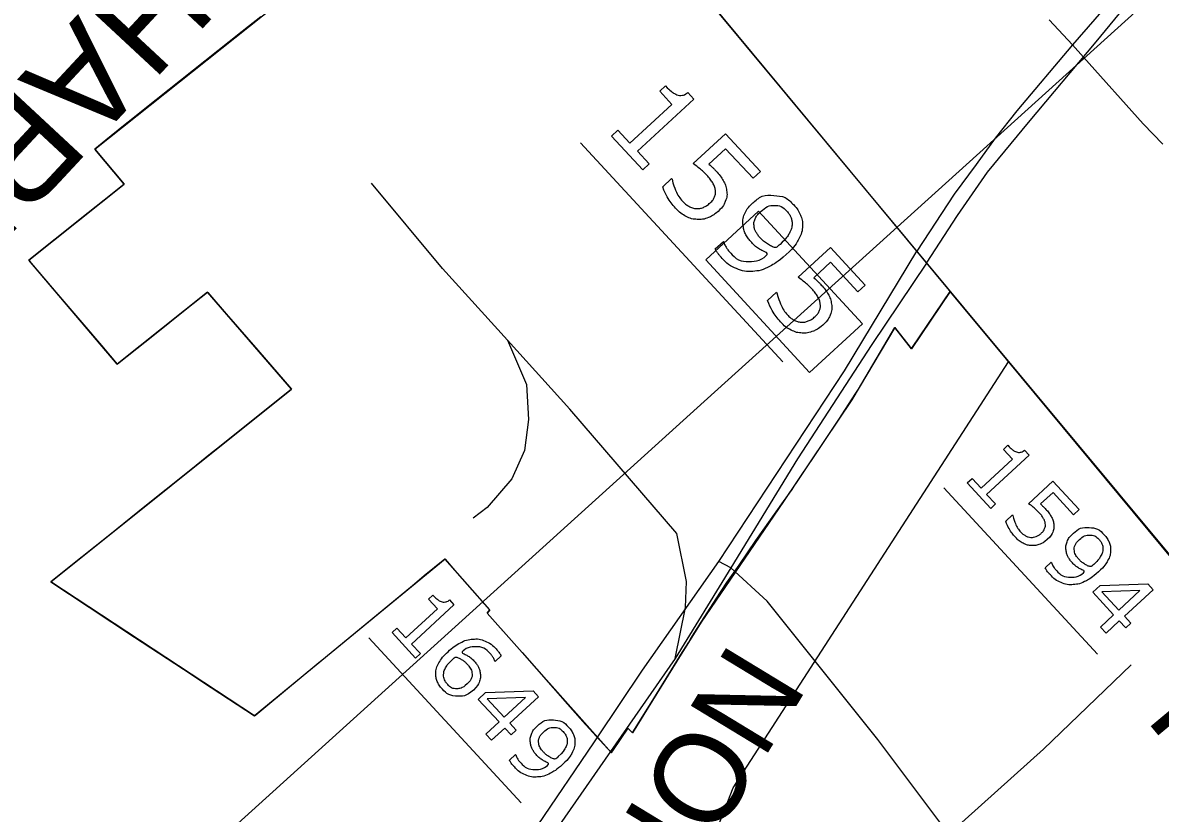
# Model space of a CAD drawing. Extents: x 1695041 to 1706254, y 786537 to 798223.
# Drawn here: x 1702961 to 1703111, y 796757 to 796861.2 of the extents above; entities that cross this region are included whole.
import ezdxf

# ---------------------------------------------------------------- set-up
doc = ezdxf.new("R2010")
doc.units = 0
for name, color, linetype in [('Default', 7, 'Continuous'), ('Old_Level_13', 7, 'Continuous'), ('Old_Level_2', 7, 'Continuous'), ('Old_Level_30', 7, 'Continuous'), ('Old_Level_32', 7, 'Continuous')]:
    doc.layers.add(name, color=color, linetype=linetype)

msp = doc.modelspace()

# ---------------------------------------------------------------- linework, layer by layer
at = {"layer": 'Default'}
for p, q in [((1703033.51, 796885.75), (1703082.86, 796826.28)), ((1703034.52, 796845.41), (1703061.21, 796816.5)), ((1703082.86, 796826.28), (1703289.9, 796576.76)), ((1703068.97, 796809.5), (1703070.82, 796812.37)), ((1703068.97, 796809.5), (1703070.82, 796812.37)), ((1703082.45, 796799.87), (1703102.68, 796777.96)), ((1703006.6, 796780.12), (1703026.69, 796758.36))]:
    msp.add_line(p, q, dxfattribs=at)
for points in [[(1702807.76, 797162.38), (1703001.1, 796924.8), (1703349.84, 796504.53)], [(1702807.76, 797162.38), (1703001.1, 796924.8), (1703349.84, 796504.53)], [(1702939.35, 796710.42), (1703049.92, 796810.44), (1703113.12, 796867.61)], [(1703061.31, 796798.08), (1703050.45, 796782.18), (1703047.22, 796777.01), (1703041.38, 796767.56), (1703040.75, 796768.21), (1703038.83, 796765.31), (1703038.76, 796765.19), (1703038.7, 796765.1), (1703038.6, 796764.95), (1703022.22, 796783.38), (1703022.56, 796783.78), (1703016.66, 796790.47), (1702991.54, 796769.82), (1702964.65, 796787.48), (1702996.41, 796812.92), (1702985.33, 796825.71), (1702973.41, 796816.22), (1702961.76, 796829.93), (1702974.33, 796839.96), (1702970.45, 796844.56), (1702994.51, 796863.68)], [(1703061.31, 796798.08), (1703050.45, 796782.18), (1703047.22, 796777.01), (1703041.38, 796767.56), (1703040.75, 796768.21), (1703038.83, 796765.31), (1703038.76, 796765.19), (1703038.7, 796765.1), (1703038.6, 796764.95), (1703022.22, 796783.38), (1703022.56, 796783.78), (1703016.66, 796790.47), (1702991.54, 796769.82), (1702964.65, 796787.48), (1702996.41, 796812.92), (1702985.33, 796825.71), (1702973.41, 796816.22), (1702961.76, 796829.93), (1702974.33, 796839.96), (1702970.45, 796844.56), (1702994.51, 796863.68)], [(1702992.37, 796862.03), (1702990.34, 796860.45), (1702989.9, 796860.11), (1702983.46, 796854.97), (1702977.06, 796849.87), (1702974.86, 796848.11), (1702974.26, 796847.63), (1702971.93, 796845.75), (1702970.45, 796844.56), (1702974.33, 796839.96), (1702971.69, 796837.86), (1702968.52, 796835.32), (1702965.25, 796832.71), (1702961.76, 796829.93), (1702962.08, 796829.55), (1702965.59, 796825.41), (1702969.01, 796821.4), (1702971.33, 796818.66), (1702973.41, 796816.22), (1702973.61, 796816.37), (1702974.73, 796817.26), (1702978.33, 796820.13), (1702982.62, 796823.54), (1702985.33, 796825.71), (1702985.38, 796825.66), (1702987.8, 796822.86), (1702991.97, 796818.05), (1702996.41, 796812.92), (1702994.87, 796811.69), (1702992.87, 796810.08), (1702987.12, 796805.48), (1702985.52, 796804.2), (1702983.36, 796802.46), (1702979.86, 796799.66), (1702977.07, 796797.43), (1702972.43, 796793.71), (1702968.8, 796790.8), (1702964.65, 796787.48), (1702969.74, 796784.13), (1702975.71, 796780.21), (1702982.15, 796775.98), (1702985.83, 796773.56), (1702991.54, 796769.82), (1702991.71, 796769.96), (1702993.01, 796771.03), (1703000.02, 796776.84), (1703000.39, 796777.15), (1703007.13, 796782.72), (1703007.16, 796782.74), (1703007.61, 796783.11), (1703012.36, 796787.02), (1703013.92, 796788.31), (1703016.61, 796790.52), (1703016.66, 796790.47), (1703017.96, 796788.99), (1703022.56, 796783.78), (1703022.22, 796783.38), (1703026.82, 796778.16), (1703032.8, 796771.37), (1703034.49, 796769.45), (1703034.79, 796769.12), (1703037.08, 796766.6), (1703038.6, 796764.95), (1703038.74, 796765.16), (1703040.75, 796768.21), (1703040.85, 796768.11), (1703041.38, 796767.56), (1703041.51, 796767.78), (1703042.67, 796769.64), (1703044.19, 796772.12), (1703047.22, 796777.01), (1703047.72, 796777.82), (1703048.79, 796779.55), (1703049.08, 796780.03), (1703050.45, 796782.18)], [(1702992.37, 796862.03), (1702990.34, 796860.45), (1702989.9, 796860.11), (1702983.46, 796854.97), (1702977.06, 796849.87), (1702974.86, 796848.11), (1702974.26, 796847.63), (1702971.93, 796845.75), (1702970.45, 796844.56), (1702974.33, 796839.96), (1702971.69, 796837.86), (1702968.52, 796835.32), (1702965.25, 796832.71), (1702961.76, 796829.93), (1702962.08, 796829.55), (1702965.59, 796825.41), (1702969.01, 796821.4), (1702971.33, 796818.66), (1702973.41, 796816.22), (1702973.61, 796816.37), (1702974.73, 796817.26), (1702978.33, 796820.13), (1702982.62, 796823.54), (1702985.33, 796825.71), (1702985.38, 796825.66), (1702987.8, 796822.86), (1702991.97, 796818.05), (1702996.41, 796812.92), (1702994.87, 796811.69), (1702992.87, 796810.08), (1702987.12, 796805.48), (1702985.52, 796804.2), (1702983.36, 796802.46), (1702979.86, 796799.66), (1702977.07, 796797.43), (1702972.43, 796793.71), (1702968.8, 796790.8), (1702964.65, 796787.48), (1702969.74, 796784.13), (1702975.71, 796780.21), (1702982.15, 796775.98), (1702985.83, 796773.56), (1702991.54, 796769.82), (1702991.71, 796769.96), (1702993.01, 796771.03), (1703000.02, 796776.84), (1703000.39, 796777.15), (1703007.13, 796782.72), (1703007.16, 796782.74), (1703007.61, 796783.11), (1703012.36, 796787.02), (1703013.92, 796788.31), (1703016.61, 796790.52), (1703016.66, 796790.47), (1703017.96, 796788.99), (1703022.56, 796783.78), (1703022.22, 796783.38), (1703026.82, 796778.16), (1703032.8, 796771.37), (1703034.49, 796769.45), (1703034.79, 796769.12), (1703037.08, 796766.6), (1703038.6, 796764.95), (1703038.74, 796765.16), (1703040.75, 796768.21), (1703040.85, 796768.11), (1703041.38, 796767.56), (1703041.51, 796767.78), (1703042.67, 796769.64), (1703044.19, 796772.12), (1703047.22, 796777.01), (1703047.72, 796777.82), (1703048.79, 796779.55), (1703049.08, 796780.03), (1703050.45, 796782.18)], [(1703042.73, 796841.83), (1703038.6, 796846.3), (1703039.44, 796847.08), (1703041.03, 796845.36), (1703046.57, 796850.48), (1703044.98, 796852.2), (1703045.74, 796852.9)], [(1703048.67, 796852.03), (1703049.47, 796851.17), (1703042.02, 796844.29), (1703043.57, 796842.61), (1703042.73, 796841.83)], [(1703049.39, 796842.66), (1703053.65, 796846.59), (1703058.24, 796841.61), (1703057.27, 796840.72), (1703053.66, 796844.63), (1703051.46, 796842.6)], [(1703024.9, 796819.36), (1703016.3, 796828.84), (1703006.96, 796840.08)], [(1703045.36, 796839.6), (1703046.53, 796840.68), (1703046.6, 796840.6)], [(1703051.03, 796829.95), (1703064.73, 796815.11), (1703071.69, 796821.53), (1703057.99, 796836.37), (1703051.03, 796829.95)], [(1703052.29, 796831.4), (1703053.36, 796832.38), (1703053.41, 796832.33)], [(1703063.22, 796827.67), (1703067.48, 796831.6), (1703072.08, 796826.63), (1703071.1, 796825.73), (1703067.5, 796829.64), (1703065.3, 796827.61)], [(1703059.19, 796824.61), (1703060.36, 796825.69), (1703060.43, 796825.61)], [(1703083.28, 796825.8), (1703078.17, 796818.22), (1703075.95, 796821.02), (1703070.3, 796811.5), (1703061.31, 796798.08)], [(1703083.28, 796825.8), (1703078.17, 796818.22), (1703075.95, 796821.02), (1703070.3, 796811.5), (1703061.31, 796798.08)], [(1703070.82, 796812.37), (1703071.17, 796812.92), (1703075.95, 796821.02), (1703076.05, 796820.9), (1703078.17, 796818.22), (1703078.31, 796818.43), (1703083.28, 796825.8)], [(1703070.82, 796812.37), (1703071.17, 796812.92), (1703075.95, 796821.02), (1703076.05, 796820.9), (1703078.17, 796818.22), (1703078.31, 796818.43), (1703083.28, 796825.8)], [(1703083.28, 796825.8), (1703083.28, 796825.8), (1703172.11, 796719.11), (1703302.41, 796562.08)], [(1703083.28, 796825.8), (1703083.28, 796825.8), (1703172.11, 796719.11), (1703302.41, 796562.08)], [(1703302.56, 796561.89), (1703172.11, 796719.11), (1703083.28, 796825.8)], [(1703302.56, 796561.89), (1703172.11, 796719.11), (1703083.28, 796825.8)], [(1703024.9, 796819.36), (1703027.41, 796813.51), (1703027.68, 796808.9), (1703027.12, 796804.8), (1703025.48, 796801.1), (1703022.2, 796797.28), (1703020.35, 796795.89)], [(1703046.98, 796777.4), (1703048.36, 796784.11), (1703048.5, 796787.52), (1703047.2, 796793.88), (1703033.11, 796810.28), (1703024.9, 796819.36)], [(1703061.31, 796798.08), (1703062.42, 796799.69), (1703062.71, 796800.12), (1703063.02, 796800.56), (1703066.74, 796806.12), (1703068.67, 796809.04), (1703068.97, 796809.5)], [(1703061.31, 796798.08), (1703062.42, 796799.69), (1703062.71, 796800.12), (1703063.02, 796800.56), (1703066.74, 796806.12), (1703068.67, 796809.04), (1703068.97, 796809.5)], [(1703088.62, 796797.18), (1703085.51, 796800.54), (1703086.15, 796801.13), (1703087.34, 796799.83), (1703091.5, 796803.68), (1703090.31, 796804.97), (1703090.88, 796805.5)], [(1703093.08, 796804.85), (1703093.68, 796804.2), (1703088.08, 796799.03), (1703089.25, 796797.77), (1703088.62, 796797.18)], [(1703093.62, 796797.8), (1703096.82, 796800.76), (1703100.27, 796797.02), (1703099.54, 796796.35), (1703096.83, 796799.28), (1703095.18, 796797.76)], [(1703050.45, 796782.18), (1703052.41, 796785.25), (1703053.82, 796787.41), (1703055.45, 796789.67), (1703057.64, 796792.93), (1703061.31, 796798.08)], [(1703050.45, 796782.18), (1703052.41, 796785.25), (1703053.82, 796787.41), (1703055.45, 796789.67), (1703057.64, 796792.93), (1703061.31, 796798.08)], [(1703090.59, 796795.51), (1703091.47, 796796.32), (1703091.52, 796796.26)], [(1703095.8, 796789.34), (1703096.6, 796790.08), (1703096.64, 796790.04)], [(1703106.42, 796781.41), (1703105.57, 796782.33), (1703103.82, 796780.71), (1703103.08, 796781.52), (1703104.83, 796783.13), (1703102.08, 796786.11), (1703103.04, 796786.99), (1703109.32, 796787.22), (1703110.03, 796786.45), (1703106.24, 796782.95), (1703107.09, 796782.02), (1703106.42, 796781.41)], [(1703105.5, 796783.75), (1703108.3, 796786.34), (1703103.27, 796786.16), (1703105.5, 796783.75)], [(1703012.77, 796777.43), (1703009.66, 796780.8), (1703010.3, 796781.38), (1703011.49, 796780.09), (1703015.66, 796783.93), (1703014.46, 796785.22), (1703015.03, 796785.75)], [(1703017.23, 796785.1), (1703017.83, 796784.45), (1703012.23, 796779.29), (1703013.4, 796778.02), (1703012.77, 796777.43)], [(1703024.05, 796777.71), (1703023.25, 796776.97), (1703023.21, 796777.02)], [(1703083.08, 796754.2), (1703095.57, 796765.4), (1703107.14, 796776.56)], [(1703025.37, 796767.29), (1703024.52, 796768.21), (1703022.77, 796766.6), (1703022.03, 796767.4), (1703023.78, 796769.01), (1703021.03, 796771.99), (1703021.99, 796772.88), (1703028.27, 796773.1), (1703028.98, 796772.33), (1703025.19, 796768.83), (1703026.04, 796767.91), (1703025.37, 796767.29)], [(1703024.45, 796769.63), (1703027.25, 796772.22), (1703022.22, 796772.04), (1703024.45, 796769.63)], [(1703025.15, 796763.97), (1703025.95, 796764.71), (1703025.99, 796764.66)]]:
    msp.add_lwpolyline(points, dxfattribs=at)
for points in [[(1703045.74, 796852.9), (1703046.06, 796852.55), (1703046.49, 796852.2), (1703046.92, 796851.85), (1703047.22, 796851.75), (1703047.59, 796851.62), (1703047.94, 796851.67), (1703048.29, 796851.72), (1703048.67, 796852.03)], [(1703046.6, 796840.6), (1703046.73, 796839.88), (1703047.09, 796839.08), (1703047.45, 796838.28), (1703047.99, 796837.69), (1703048.36, 796837.3), (1703048.81, 796837.03), (1703049.26, 796836.77), (1703049.81, 796836.73), (1703050.27, 796836.71), (1703050.72, 796836.89), (1703051.17, 796837.08), (1703051.61, 796837.48), (1703052.04, 796837.88), (1703052.2, 796838.3), (1703052.36, 796838.72), (1703052.3, 796839.14), (1703052.24, 796839.63), (1703051.95, 796840.12), (1703051.65, 796840.61), (1703051.18, 796841.12), (1703050.73, 796841.61), (1703050.24, 796842), (1703049.76, 796842.39), (1703049.39, 796842.66)], [(1703051.46, 796842.6), (1703051.71, 796842.38), (1703051.95, 796842.14), (1703052.19, 796841.9), (1703052.36, 796841.72), (1703052.98, 796841.04), (1703053.33, 796840.43), (1703053.69, 796839.82), (1703053.79, 796839.13), (1703053.89, 796838.41), (1703053.63, 796837.71), (1703053.38, 796837.02), (1703052.65, 796836.35)], [(1703052.65, 796836.35), (1703052.07, 796835.82), (1703051.35, 796835.54), (1703050.62, 796835.26), (1703049.92, 796835.3), (1703049.17, 796835.34), (1703048.45, 796835.7), (1703047.73, 796836.06), (1703047.06, 796836.79), (1703046.43, 796837.46), (1703045.99, 796838.22), (1703045.56, 796838.98), (1703045.36, 796839.6)], [(1703053.41, 796832.33), (1703053.48, 796832.09), (1703053.67, 796831.72), (1703053.87, 796831.36), (1703054.2, 796831), (1703055.33, 796829.77), (1703056.71, 796829.76), (1703058.09, 796829.74), (1703059.48, 796830.82), (1703058.7, 796831.05), (1703058.14, 796831.38), (1703057.59, 796831.71), (1703057.09, 796832.25), (1703056.62, 796832.76), (1703056.34, 796833.27), (1703056.06, 796833.77), (1703055.97, 796834.46), (1703055.85, 796835.26), (1703056.15, 796835.99), (1703056.44, 796836.72), (1703057.17, 796837.39), (1703058.44, 796838.56), (1703060, 796838.46), (1703061.57, 796838.36), (1703062.68, 796837.16), (1703063.23, 796836.56), (1703063.51, 796835.88), (1703063.8, 796835.2), (1703063.78, 796834.47), (1703063.76, 796833.57), (1703063.27, 796832.65), (1703062.78, 796831.72), (1703061.63, 796830.66)], [(1703060.83, 796832.01), (1703061.69, 796832.81), (1703062.05, 796833.46), (1703062.41, 796834.12), (1703062.41, 796834.7), (1703062.42, 796835.19), (1703062.25, 796835.59), (1703062.08, 796835.99), (1703061.76, 796836.34), (1703061.02, 796837.14), (1703060.09, 796837.14), (1703059.17, 796837.14), (1703058.26, 796836.31), (1703057.73, 796835.82), (1703057.54, 796835.36), (1703057.34, 796834.9), (1703057.42, 796834.32), (1703057.48, 796833.91), (1703057.7, 796833.56), (1703057.92, 796833.2), (1703058.25, 796832.84), (1703058.65, 796832.41), (1703059.18, 796832.07), (1703059.7, 796831.73), (1703060.29, 796831.55), (1703060.41, 796831.65), (1703060.53, 796831.75), (1703060.65, 796831.85), (1703060.83, 796832.01)], [(1703061.63, 796830.66), (1703060.54, 796829.66), (1703059.43, 796829.09), (1703058.32, 796828.52), (1703057.23, 796828.45), (1703056.13, 796828.37), (1703055.08, 796828.81), (1703054.04, 796829.25), (1703053.09, 796830.28), (1703052.82, 796830.57), (1703052.62, 796830.85), (1703052.41, 796831.14), (1703052.29, 796831.4)], [(1703060.43, 796825.61), (1703060.57, 796824.89), (1703060.93, 796824.09), (1703061.29, 796823.29), (1703061.83, 796822.7), (1703062.19, 796822.31), (1703062.65, 796822.04), (1703063.1, 796821.78), (1703063.64, 796821.75), (1703064.11, 796821.72), (1703064.56, 796821.91), (1703065.01, 796822.09), (1703065.45, 796822.49), (1703065.88, 796822.89), (1703066.04, 796823.31), (1703066.19, 796823.73), (1703066.13, 796824.15), (1703066.08, 796824.64), (1703065.78, 796825.13), (1703065.49, 796825.62), (1703065.02, 796826.14), (1703064.56, 796826.62), (1703064.08, 796827.01), (1703063.59, 796827.4), (1703063.22, 796827.67)], [(1703065.3, 796827.61), (1703065.54, 796827.39), (1703065.78, 796827.15), (1703066.03, 796826.91), (1703066.19, 796826.73), (1703066.82, 796826.05), (1703067.17, 796825.44), (1703067.52, 796824.83), (1703067.62, 796824.14), (1703067.73, 796823.42), (1703067.47, 796822.73), (1703067.21, 796822.03), (1703066.48, 796821.36)], [(1703066.48, 796821.36), (1703065.9, 796820.83), (1703065.18, 796820.55), (1703064.46, 796820.28), (1703063.76, 796820.31), (1703063, 796820.35), (1703062.28, 796820.71), (1703061.56, 796821.07), (1703060.89, 796821.8), (1703060.27, 796822.48), (1703059.83, 796823.23), (1703059.39, 796823.99), (1703059.19, 796824.61)], [(1703090.88, 796805.5), (1703091.12, 796805.23), (1703091.44, 796804.97), (1703091.76, 796804.71), (1703091.99, 796804.64), (1703092.27, 796804.54), (1703092.53, 796804.58), (1703092.8, 796804.62), (1703093.08, 796804.85)], [(1703091.52, 796796.26), (1703091.62, 796795.72), (1703091.89, 796795.12), (1703092.16, 796794.52), (1703092.57, 796794.07), (1703092.85, 796793.78), (1703093.19, 796793.58), (1703093.53, 796793.38), (1703093.94, 796793.35), (1703094.28, 796793.34), (1703094.62, 796793.47), (1703094.96, 796793.61), (1703095.29, 796793.92), (1703095.61, 796794.21), (1703095.73, 796794.53), (1703095.85, 796794.84), (1703095.8, 796795.16), (1703095.76, 796795.53), (1703095.54, 796795.9), (1703095.32, 796796.27), (1703094.97, 796796.65), (1703094.63, 796797.02), (1703094.26, 796797.31), (1703093.9, 796797.61), (1703093.62, 796797.8)], [(1703095.18, 796797.76), (1703095.36, 796797.59), (1703095.54, 796797.41), (1703095.72, 796797.23), (1703095.85, 796797.1), (1703096.32, 796796.59), (1703096.58, 796796.13), (1703096.85, 796795.67), (1703096.92, 796795.16), (1703097, 796794.61), (1703096.81, 796794.09), (1703096.62, 796793.57), (1703096.07, 796793.07)], [(1703096.07, 796793.07), (1703095.63, 796792.67), (1703095.09, 796792.46), (1703094.55, 796792.25), (1703094.02, 796792.27), (1703093.45, 796792.31), (1703092.91, 796792.58), (1703092.37, 796792.85), (1703091.87, 796793.39), (1703091.4, 796793.9), (1703091.07, 796794.47), (1703090.74, 796795.04), (1703090.59, 796795.51)], [(1703096.64, 796790.04), (1703096.69, 796789.86), (1703096.84, 796789.59), (1703096.98, 796789.32), (1703097.23, 796789.04), (1703098.08, 796788.12), (1703099.12, 796788.11), (1703100.16, 796788.1), (1703101.21, 796788.91), (1703100.61, 796789.08), (1703100.2, 796789.33), (1703099.78, 796789.58), (1703099.41, 796789.99), (1703099.06, 796790.37), (1703098.84, 796790.75), (1703098.63, 796791.13), (1703098.56, 796791.64), (1703098.48, 796792.24), (1703098.7, 796792.79), (1703098.92, 796793.34), (1703099.47, 796793.85), (1703100.42, 796794.72), (1703101.6, 796794.65), (1703102.77, 796794.58), (1703103.6, 796793.68), (1703104.02, 796793.22), (1703104.23, 796792.71), (1703104.45, 796792.2), (1703104.43, 796791.65), (1703104.41, 796790.98), (1703104.05, 796790.28), (1703103.68, 796789.59), (1703102.81, 796788.79)], [(1703102.21, 796789.8), (1703102.86, 796790.4), (1703103.13, 796790.9), (1703103.4, 796791.39), (1703103.4, 796791.83), (1703103.41, 796792.2), (1703103.28, 796792.5), (1703103.16, 796792.8), (1703102.91, 796793.06), (1703102.36, 796793.66), (1703101.66, 796793.66), (1703100.97, 796793.66), (1703100.29, 796793.03), (1703099.89, 796792.67), (1703099.74, 796792.32), (1703099.6, 796791.98), (1703099.66, 796791.54), (1703099.7, 796791.23), (1703099.86, 796790.97), (1703100.03, 796790.7), (1703100.28, 796790.43), (1703100.58, 796790.1), (1703100.98, 796789.85), (1703101.37, 796789.6), (1703101.81, 796789.46), (1703101.9, 796789.54), (1703101.99, 796789.61), (1703102.08, 796789.68), (1703102.21, 796789.8)], [(1703102.81, 796788.79), (1703102, 796788.04), (1703101.16, 796787.61), (1703100.33, 796787.18), (1703099.51, 796787.13), (1703098.69, 796787.07), (1703097.9, 796787.4), (1703097.11, 796787.73), (1703096.4, 796788.5), (1703096.2, 796788.72), (1703096.05, 796788.93), (1703095.89, 796789.15), (1703095.8, 796789.34)], [(1703015.03, 796785.75), (1703015.27, 796785.49), (1703015.59, 796785.23), (1703015.91, 796784.97), (1703016.14, 796784.89), (1703016.42, 796784.79), (1703016.68, 796784.83), (1703016.95, 796784.87), (1703017.23, 796785.1)], [(1703020.39, 796773.21), (1703019.44, 796772.34), (1703018.27, 796772.41), (1703017.09, 796772.48), (1703016.26, 796773.39), (1703015.83, 796773.85), (1703015.63, 796774.35), (1703015.43, 796774.86), (1703015.44, 796775.4), (1703015.45, 796776.08), (1703015.85, 796776.81), (1703016.24, 796777.53), (1703017.05, 796778.27), (1703017.87, 796779.03), (1703018.67, 796779.45), (1703019.48, 796779.86), (1703020.33, 796779.93), (1703021.14, 796780), (1703021.94, 796779.66), (1703022.74, 796779.33), (1703023.46, 796778.55), (1703023.68, 796778.31), (1703023.82, 796778.12), (1703023.95, 796777.93), (1703024.05, 796777.71)], [(1703023.21, 796777.02), (1703023.17, 796777.19), (1703023.01, 796777.48), (1703022.85, 796777.77), (1703022.62, 796778.01), (1703021.79, 796778.91), (1703020.74, 796778.92), (1703019.69, 796778.94), (1703018.65, 796778.15), (1703019.19, 796777.99), (1703019.61, 796777.75), (1703020.04, 796777.52), (1703020.45, 796777.07), (1703020.81, 796776.68), (1703021.02, 796776.31), (1703021.22, 796775.94), (1703021.3, 796775.42), (1703021.38, 796774.81), (1703021.16, 796774.27), (1703020.95, 796773.73), (1703020.39, 796773.21)], [(1703019.57, 796774.03), (1703019.96, 796774.39), (1703020.11, 796774.73), (1703020.26, 796775.08), (1703020.2, 796775.52), (1703020.16, 796775.83), (1703019.98, 796776.11), (1703019.81, 796776.38), (1703019.58, 796776.63), (1703019.25, 796776.98), (1703018.89, 796777.21), (1703018.52, 796777.44), (1703018.05, 796777.6), (1703017.95, 796777.52), (1703017.86, 796777.45), (1703017.77, 796777.37), (1703017.64, 796777.25), (1703016.99, 796776.65), (1703016.73, 796776.16), (1703016.47, 796775.67), (1703016.47, 796775.23), (1703016.46, 796774.87), (1703016.58, 796774.57), (1703016.71, 796774.27), (1703016.95, 796774), (1703017.5, 796773.4), (1703018.19, 796773.39), (1703018.88, 796773.39), (1703019.57, 796774.03)], [(1703025.99, 796764.66), (1703026.04, 796764.48), (1703026.19, 796764.21), (1703026.33, 796763.94), (1703026.58, 796763.67), (1703027.43, 796762.75), (1703028.47, 796762.73), (1703029.5, 796762.72), (1703030.55, 796763.53), (1703029.96, 796763.71), (1703029.55, 796763.95), (1703029.13, 796764.2), (1703028.76, 796764.61), (1703028.4, 796764.99), (1703028.19, 796765.37), (1703027.98, 796765.75), (1703027.91, 796766.26), (1703027.83, 796766.87), (1703028.05, 796767.41), (1703028.27, 796767.96), (1703028.82, 796768.47), (1703029.77, 796769.35), (1703030.94, 796769.27), (1703032.12, 796769.2), (1703032.95, 796768.3), (1703033.37, 796767.85), (1703033.58, 796767.33), (1703033.8, 796766.82), (1703033.78, 796766.27), (1703033.76, 796765.6), (1703033.39, 796764.9), (1703033.03, 796764.21), (1703032.16, 796763.41)], [(1703031.56, 796764.43), (1703032.21, 796765.02), (1703032.48, 796765.52), (1703032.75, 796766.01), (1703032.75, 796766.45), (1703032.76, 796766.82), (1703032.63, 796767.12), (1703032.5, 796767.42), (1703032.26, 796767.68), (1703031.71, 796768.28), (1703031.01, 796768.28), (1703030.32, 796768.28), (1703029.64, 796767.65), (1703029.24, 796767.29), (1703029.09, 796766.94), (1703028.95, 796766.6), (1703029, 796766.16), (1703029.05, 796765.85), (1703029.21, 796765.59), (1703029.37, 796765.32), (1703029.63, 796765.05), (1703029.93, 796764.72), (1703030.32, 796764.47), (1703030.72, 796764.22), (1703031.16, 796764.08), (1703031.25, 796764.16), (1703031.34, 796764.23), (1703031.43, 796764.3), (1703031.56, 796764.43)], [(1703032.16, 796763.41), (1703031.35, 796762.66), (1703030.51, 796762.23), (1703029.68, 796761.8), (1703028.86, 796761.75), (1703028.03, 796761.69), (1703027.25, 796762.02), (1703026.46, 796762.35), (1703025.75, 796763.13), (1703025.55, 796763.34), (1703025.39, 796763.56), (1703025.24, 796763.77), (1703025.15, 796763.97)]]:
    msp.add_open_spline(points, degree=3, dxfattribs=at)
at = {"layer": 'Old_Level_13'}
for points in [[(1703080.14, 796829.55), (1703084.25, 796835.8), (1703088.17, 796841.55), (1703093.59, 796848.08), (1703102.51, 796858.71), (1703110.13, 796867.99)], [(1703080.14, 796829.55), (1703072.95, 796818.79), (1703063.13, 796803.73), (1703054.33, 796789.33)], [(1703054.33, 796789.33), (1703046.98, 796777.4)], [(1703046.98, 796777.4), (1703025.32, 796746.2), (1703013.59, 796727.94), (1703005.42, 796709.55), (1703001.9, 796696.02), (1703000.31, 796685.98), (1703000.85, 796669.91), (1703005.18, 796652.21), (1703009.77, 796634.13)]]:
    msp.add_lwpolyline(points, dxfattribs=at)
at = {"layer": 'Old_Level_30'}
msp.add_lwpolyline([(1703038.99, 796602.48), (1703034.39, 796629.58), (1703037.18, 796648.35), (1703045.14, 796671.15), (1703038.29, 796687.79), (1703037, 796694.96), (1703037.61, 796706.39), (1703049.65, 796747.44), (1703054.66, 796760.3), (1703090.96, 796816.51)], dxfattribs=at)
at = {"layer": 'Old_Level_32'}
for points in [[(1703200.34, 796950.4), (1703199.72, 796948.4), (1703198.35, 796945.06), (1703196.68, 796941.88), (1703194.52, 796939.14), (1703191.06, 796935.5), (1703186.5, 796931.59), (1703182.53, 796928.81), (1703172.52, 796922.24), (1703149.9, 796907.16), (1703142.6, 796902.2), (1703135.53, 796897.31), (1703131, 796893.87), (1703127.2, 796890.2), (1703120.59, 796883.01), (1703113.14, 796874.43), (1703104.41, 796864.08), (1703099.4, 796858.32)], [(1703096.34, 796861.63), (1703099.4, 796858.32)], [(1703099.4, 796858.32), (1703092.05, 796849.62), (1703089.19, 796846.03), (1703086.7, 796842.55), (1703083.81, 796838.64), (1703078.86, 796831.09)], [(1703099.4, 796858.32), (1703100.84, 796856.71)], [(1703100.84, 796856.71), (1703108.7, 796847.9), (1703111.32, 796845.23)], [(1703052.78, 796790.19), (1703069.32, 796815.31), (1703078.86, 796831.09)], [(1703036.72, 796766.9), (1703042.68, 796775.85), (1703052.78, 796790.19)], [(1703054.33, 796789.33), (1703052.78, 796790.19)], [(1703083.08, 796754.2), (1703073.71, 796766.68), (1703059.14, 796784.93), (1703054.33, 796789.33)], [(1702972.08, 796700.56), (1702995.28, 796717.41), (1703009.79, 796729.5), (1703012.87, 796732.2), (1703015.82, 796735.5), (1703018.51, 796739.41), (1703028.93, 796755.45), (1703036.29, 796766.24), (1703036.72, 796766.9)]]:
    msp.add_lwpolyline(points, dxfattribs=at)

# ---------------------------------------------------------------- texts
at = {"layer": 'Default'}
for s, height, rotation, p in [('UWHARRIE', 13.34, 227.0624, (1702997.3, 796893.62)), ('NORFOLK', 11.911, 238.7207, (1703054.37, 796779.87)), ('RANDOLPH COUNTY', 12.6, 309.8165, (1703108.83, 796769.51))]:
    msp.add_text(s, height=height, rotation=rotation, dxfattribs=at).set_placement(p)
at = {"layer": 'Old_Level_2'}
msp.add_text('VICINITY MAP', height=34.65, rotation=312.7091, dxfattribs=at).set_placement((1702753.74, 796820.15))

doc.saveas('drawing.dxf')
